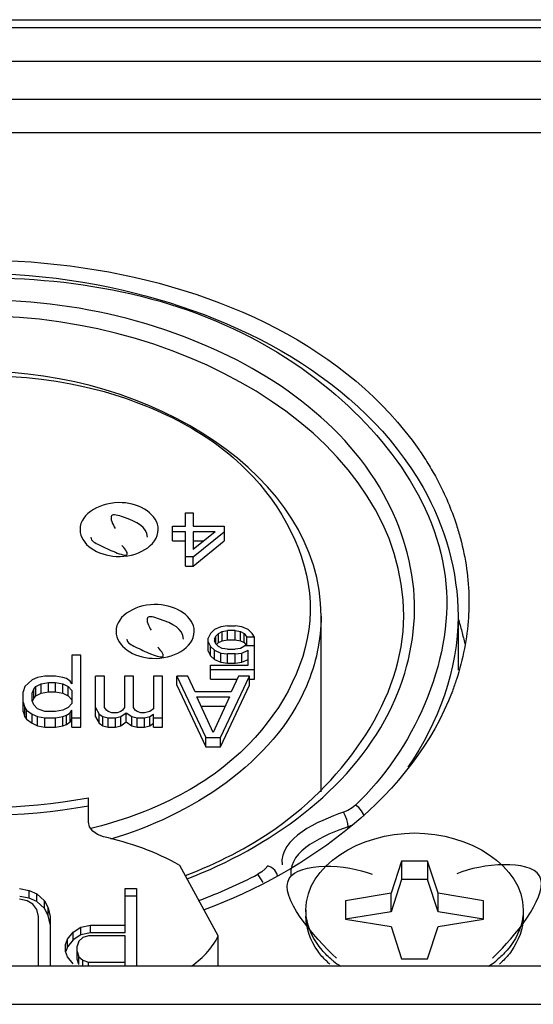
# Paper-space layout 'Sheet' of a CAD drawing. Header units: inches. Extents: x 0.2 to 10.8, y 0.2 to 8.3.
# Tile 426 of 545: x 7.5855 to 7.6328, y 5.4501 to 5.5406. Entities that reach past the tile are written whole.
import ezdxf

# ---------------------------------------------------------------- set-up
doc = ezdxf.new("R2010")
doc.units = ezdxf.units.IN
doc.header["$MEASUREMENT"] = 0
doc.layers.get('0').update_dxf_attribs({"lineweight": 5})
doc.layers.add('02___PRT_ALL_AXES', color=7, linetype='Continuous')

psp = doc.layouts.new('Sheet')

# ---------------------------------------------------------------- linework, layer by layer
at = {"color": 0, "linetype": 'ByBlock', "lineweight": -3}
for p, q in [((7.52953214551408, 5.540569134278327), (7.890222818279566, 5.540569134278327)), ((7.52953214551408, 5.539843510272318), (7.890222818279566, 5.539843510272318)), ((7.895445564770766, 5.536722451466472), (7.524309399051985, 5.536722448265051)), ((7.895445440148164, 5.533245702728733), (7.524309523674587, 5.533245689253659)), ((7.524309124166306, 5.530214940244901), (7.895445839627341, 5.530214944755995)), ((7.600782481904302, 5.494023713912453), (7.600782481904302, 5.495228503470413)), ((7.600782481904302, 5.495228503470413), (7.601497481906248, 5.495228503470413)), ((7.601497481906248, 5.495228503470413), (7.601497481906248, 5.494023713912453)), ((7.599590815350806, 5.492658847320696), (7.599590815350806, 5.494023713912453)), ((7.599590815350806, 5.494023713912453), (7.600782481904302, 5.494023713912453)), ((7.601497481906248, 5.494023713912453), (7.604357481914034, 5.494023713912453)), ((7.604357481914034, 5.494023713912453), (7.604357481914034, 5.492658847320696)), ((7.600782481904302, 5.493507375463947), (7.599590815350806, 5.493507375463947)), ((7.600782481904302, 5.490335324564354), (7.600782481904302, 5.493507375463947)), ((7.601497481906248, 5.491183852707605), (7.604357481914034, 5.493507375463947)), ((7.603523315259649, 5.493507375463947), (7.601497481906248, 5.491872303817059)), ((7.601497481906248, 5.493507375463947), (7.601497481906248, 5.491872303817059)), ((7.603523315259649, 5.493507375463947), (7.601497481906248, 5.493507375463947)), ((7.599590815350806, 5.492658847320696), (7.600782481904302, 5.492658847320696)), ((7.601497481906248, 5.490335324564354), (7.604357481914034, 5.492658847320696)), ((7.601497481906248, 5.492658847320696), (7.602471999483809, 5.492658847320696)), ((7.601497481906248, 5.491183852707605), (7.600782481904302, 5.491183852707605)), ((7.601497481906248, 5.490335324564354), (7.601497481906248, 5.491183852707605)), ((7.600782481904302, 5.490335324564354), (7.601497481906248, 5.490335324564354)), ((7.626874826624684, 5.487303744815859), (7.626877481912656, 5.487026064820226)), ((7.613277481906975, 5.469592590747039), (7.613277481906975, 5.485753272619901)), ((7.625877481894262, 5.485753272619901), (7.625877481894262, 5.480765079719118)), ((7.604059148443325, 5.484762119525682), (7.603463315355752, 5.484503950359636)), ((7.604654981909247, 5.484848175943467), (7.604059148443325, 5.484762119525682)), ((7.604654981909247, 5.484848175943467), (7.605369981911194, 5.484848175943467)), ((7.605965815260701, 5.484762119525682), (7.605369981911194, 5.484848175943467)), ((7.606561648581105, 5.484503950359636), (7.605965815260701, 5.484762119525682)), ((7.603105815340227, 5.484159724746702), (7.602867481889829, 5.483729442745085)), ((7.602867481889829, 5.482536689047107), (7.602867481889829, 5.483729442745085)), ((7.603463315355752, 5.484503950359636), (7.603105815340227, 5.484159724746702)), ((7.603463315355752, 5.483643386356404), (7.603582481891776, 5.483901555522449)), ((7.603582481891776, 5.483901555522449), (7.603820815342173, 5.484159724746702)), ((7.603582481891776, 5.483213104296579), (7.603582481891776, 5.483901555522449)), ((7.603820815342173, 5.484159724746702), (7.604178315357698, 5.484331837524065)), ((7.603820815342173, 5.483311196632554), (7.603820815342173, 5.484159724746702)), ((7.604178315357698, 5.484331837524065), (7.604654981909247, 5.484417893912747)), ((7.604178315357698, 5.483483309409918), (7.604178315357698, 5.484331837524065)), ((7.604654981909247, 5.4835693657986), (7.604654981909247, 5.484417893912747)), ((7.605369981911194, 5.484417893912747), (7.604654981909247, 5.484417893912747)), ((7.605369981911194, 5.4835693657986), (7.605369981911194, 5.484417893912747)), ((7.605369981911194, 5.484417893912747), (7.605846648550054, 5.484331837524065)), ((7.605846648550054, 5.483483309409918), (7.605846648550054, 5.484331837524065)), ((7.605846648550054, 5.484331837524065), (7.606204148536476, 5.484159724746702)), ((7.606204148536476, 5.483311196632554), (7.606204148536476, 5.484159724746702)), ((7.606204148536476, 5.484159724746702), (7.606442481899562, 5.483815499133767)), ((7.606442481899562, 5.483040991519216), (7.606442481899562, 5.483815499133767)), ((7.607157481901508, 5.483815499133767), (7.606442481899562, 5.483815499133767)), ((7.606919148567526, 5.484159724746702), (7.606561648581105, 5.484503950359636)), ((7.607157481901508, 5.483815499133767), (7.606919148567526, 5.484159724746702)), ((7.607157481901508, 5.479954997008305), (7.607157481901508, 5.483815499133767)), ((7.602867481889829, 5.483385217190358), (7.603105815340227, 5.482954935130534)), ((7.603105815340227, 5.482106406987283), (7.603105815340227, 5.482954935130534)), ((7.603105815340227, 5.482954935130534), (7.603463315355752, 5.482610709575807)), ((7.603463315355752, 5.483643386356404), (7.603463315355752, 5.48347127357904)), ((7.603582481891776, 5.483213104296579), (7.603463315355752, 5.48347127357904)), ((7.603820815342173, 5.482954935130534), (7.603582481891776, 5.483213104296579)), ((7.603662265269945, 5.483139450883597), (7.603820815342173, 5.483311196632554)), ((7.603820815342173, 5.483311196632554), (7.604178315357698, 5.483483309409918)), ((7.604178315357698, 5.482782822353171), (7.603820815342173, 5.482954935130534)), ((7.604178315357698, 5.483483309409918), (7.604654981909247, 5.4835693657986)), ((7.604654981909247, 5.4835693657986), (7.605369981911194, 5.4835693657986)), ((7.605369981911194, 5.4835693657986), (7.605846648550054, 5.483483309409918)), ((7.605846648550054, 5.483483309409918), (7.606204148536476, 5.483311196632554)), ((7.606323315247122, 5.483040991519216), (7.605846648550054, 5.482782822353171)), ((7.606204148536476, 5.483311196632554), (7.606369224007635, 5.483072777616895)), ((7.606323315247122, 5.483040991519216), (7.607157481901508, 5.483040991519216)), ((7.590344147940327, 5.482163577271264), (7.590344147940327, 5.479515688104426)), ((7.591177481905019, 5.482163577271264), (7.590344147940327, 5.482163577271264)), ((7.591177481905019, 5.475537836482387), (7.591177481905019, 5.482163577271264)), ((7.602867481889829, 5.482536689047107), (7.603105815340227, 5.482106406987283)), ((7.603105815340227, 5.482106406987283), (7.603463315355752, 5.481762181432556)), ((7.603463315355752, 5.481762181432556), (7.603463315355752, 5.482610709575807)), ((7.603463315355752, 5.482610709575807), (7.604059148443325, 5.482352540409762)), ((7.604059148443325, 5.481504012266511), (7.604059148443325, 5.482352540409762)), ((7.604059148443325, 5.482352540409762), (7.604654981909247, 5.48226648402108)), ((7.604654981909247, 5.482696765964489), (7.604178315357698, 5.482782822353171)), ((7.604654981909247, 5.482696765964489), (7.605369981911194, 5.482696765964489)), ((7.604654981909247, 5.481417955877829), (7.604654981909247, 5.48226648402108)), ((7.605369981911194, 5.48226648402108), (7.604654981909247, 5.48226648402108)), ((7.605846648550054, 5.482782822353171), (7.605369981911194, 5.482696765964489)), ((7.605369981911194, 5.48226648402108), (7.605965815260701, 5.482352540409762)), ((7.605369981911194, 5.481417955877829), (7.605369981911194, 5.48226648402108)), ((7.605965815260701, 5.482352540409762), (7.606561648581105, 5.482610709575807)), ((7.605965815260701, 5.481504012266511), (7.605965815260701, 5.482352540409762)), ((7.606561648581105, 5.481233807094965), (7.606561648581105, 5.482610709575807)), ((7.603105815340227, 5.479954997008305), (7.603105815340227, 5.481233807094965)), ((7.603105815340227, 5.481233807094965), (7.606561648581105, 5.481233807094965)), ((7.603463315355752, 5.481762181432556), (7.604059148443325, 5.481504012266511)), ((7.604059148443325, 5.481504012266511), (7.604654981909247, 5.481417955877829)), ((7.604654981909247, 5.481417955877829), (7.605369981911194, 5.481417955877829)), ((7.605369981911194, 5.481417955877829), (7.605965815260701, 5.481504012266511)), ((7.605965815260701, 5.481504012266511), (7.606561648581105, 5.481762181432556)), ((7.587177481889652, 5.480117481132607), (7.586677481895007, 5.479876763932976)), ((7.587844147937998, 5.480237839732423), (7.587177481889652, 5.480117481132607)), ((7.588844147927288, 5.480237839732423), (7.587844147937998, 5.480237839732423)), ((7.589510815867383, 5.480117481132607), (7.588844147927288, 5.480237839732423)), ((7.589844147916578, 5.479997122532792), (7.589510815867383, 5.480117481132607)), ((7.59251081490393, 5.476500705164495), (7.59251081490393, 5.480237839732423)), ((7.593344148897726, 5.480237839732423), (7.59251081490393, 5.480237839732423)), ((7.593344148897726, 5.477349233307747), (7.593344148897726, 5.480237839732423)), ((7.595177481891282, 5.480237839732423), (7.595177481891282, 5.477349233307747)), ((7.596010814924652, 5.480237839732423), (7.595177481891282, 5.480237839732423)), ((7.596010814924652, 5.477349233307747), (7.596010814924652, 5.480237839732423)), ((7.597844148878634, 5.480237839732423), (7.597844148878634, 5.477228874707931)), ((7.598677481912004, 5.480237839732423), (7.597844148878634, 5.480237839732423)), ((7.598677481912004, 5.475537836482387), (7.598677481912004, 5.480237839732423)), ((7.60001081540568, 5.479389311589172), (7.60001081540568, 5.480237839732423)), ((7.60001081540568, 5.480237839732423), (7.602677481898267, 5.474580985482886)), ((7.60101081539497, 5.480237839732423), (7.60001081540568, 5.480237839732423)), ((7.601677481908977, 5.478793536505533), (7.60101081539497, 5.480237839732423)), ((7.607157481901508, 5.480803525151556), (7.603105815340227, 5.480803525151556)), ((7.604010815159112, 5.474580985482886), (7.606677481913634, 5.480237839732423)), ((7.60567748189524, 5.480237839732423), (7.605010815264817, 5.478793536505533)), ((7.606677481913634, 5.480237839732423), (7.60567748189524, 5.480237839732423)), ((7.606677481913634, 5.479389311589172), (7.606677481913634, 5.480237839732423)), ((7.586010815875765, 5.479274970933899), (7.585844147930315, 5.478793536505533)), ((7.586677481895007, 5.479876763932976), (7.586010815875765, 5.479274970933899)), ((7.586844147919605, 5.47903425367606), (7.587010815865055, 5.479274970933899)), ((7.587010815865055, 5.479274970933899), (7.5875108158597, 5.479515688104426)), ((7.587010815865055, 5.478426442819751), (7.587010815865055, 5.479274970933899)), ((7.5875108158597, 5.479515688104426), (7.588177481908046, 5.479636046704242)), ((7.5875108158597, 5.478667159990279), (7.5875108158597, 5.479515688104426)), ((7.588177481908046, 5.47878751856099), (7.588177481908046, 5.479636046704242)), ((7.588177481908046, 5.479636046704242), (7.588844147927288, 5.479636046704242)), ((7.588844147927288, 5.47878751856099), (7.588844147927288, 5.479636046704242)), ((7.588844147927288, 5.479636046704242), (7.589510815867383, 5.479515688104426)), ((7.589510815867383, 5.478667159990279), (7.589510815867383, 5.479515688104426)), ((7.589510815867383, 5.479515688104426), (7.590010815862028, 5.479274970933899)), ((7.590177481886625, 5.479756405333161), (7.589844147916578, 5.479997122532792)), ((7.590010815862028, 5.478426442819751), (7.590010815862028, 5.479274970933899)), ((7.590010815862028, 5.479274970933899), (7.590344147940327, 5.478913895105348)), ((7.590344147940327, 5.479515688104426), (7.590177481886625, 5.479756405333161)), ((7.60001081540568, 5.479389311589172), (7.602677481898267, 5.473732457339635)), ((7.603105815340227, 5.479954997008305), (7.605546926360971, 5.479954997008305)), ((7.604010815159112, 5.473732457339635), (7.606677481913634, 5.479389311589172)), ((7.606677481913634, 5.479954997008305), (7.607157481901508, 5.479954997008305)), ((7.585844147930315, 5.47698213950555), (7.585844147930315, 5.478793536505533)), ((7.586677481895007, 5.478673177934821), (7.586844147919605, 5.47903425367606)), ((7.586677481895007, 5.477951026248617), (7.586677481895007, 5.478673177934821)), ((7.586844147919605, 5.478185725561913), (7.586844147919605, 5.47903425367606)), ((7.586844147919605, 5.478185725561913), (7.587010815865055, 5.478426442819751)), ((7.587010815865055, 5.478426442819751), (7.5875108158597, 5.478667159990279)), ((7.5875108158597, 5.478667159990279), (7.588177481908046, 5.47878751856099)), ((7.588177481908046, 5.47878751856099), (7.588844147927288, 5.47878751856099)), ((7.588844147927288, 5.47878751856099), (7.589510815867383, 5.478667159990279)), ((7.589510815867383, 5.478667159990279), (7.590010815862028, 5.478426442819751)), ((7.590010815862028, 5.478426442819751), (7.590344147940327, 5.478065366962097)), ((7.590344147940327, 5.478913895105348), (7.590344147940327, 5.477710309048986)), ((7.605010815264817, 5.478793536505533), (7.601677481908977, 5.478793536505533)), ((7.603344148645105, 5.47506241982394), (7.601844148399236, 5.478312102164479)), ((7.601844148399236, 5.478312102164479), (7.604844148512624, 5.478312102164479)), ((7.604844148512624, 5.478312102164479), (7.603344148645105, 5.47506241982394)), ((7.585844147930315, 5.477830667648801), (7.586010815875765, 5.477349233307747)), ((7.586844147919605, 5.477589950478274), (7.586677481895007, 5.477951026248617)), ((7.586725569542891, 5.477928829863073), (7.586844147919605, 5.478185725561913)), ((7.587177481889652, 5.477228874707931), (7.586844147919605, 5.477589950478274)), ((7.590344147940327, 5.477710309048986), (7.590010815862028, 5.477349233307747)), ((7.60223581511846, 5.477463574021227), (7.604452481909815, 5.477463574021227)), ((7.585844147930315, 5.47698213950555), (7.586010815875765, 5.476500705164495)), ((7.586010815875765, 5.476500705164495), (7.586010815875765, 5.477349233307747)), ((7.586010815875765, 5.477349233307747), (7.586177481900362, 5.477108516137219)), ((7.586010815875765, 5.476500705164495), (7.586177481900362, 5.476259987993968)), ((7.586177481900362, 5.476259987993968), (7.586177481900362, 5.477108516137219)), ((7.586177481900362, 5.477108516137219), (7.586677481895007, 5.476747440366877)), ((7.586677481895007, 5.475898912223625), (7.586677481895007, 5.476747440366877)), ((7.586677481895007, 5.476747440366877), (7.587177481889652, 5.47650672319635)), ((7.587844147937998, 5.476988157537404), (7.587177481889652, 5.477228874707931)), ((7.587177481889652, 5.475658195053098), (7.587177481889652, 5.47650672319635)), ((7.587177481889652, 5.47650672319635), (7.587844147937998, 5.476386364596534)), ((7.588844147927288, 5.476988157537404), (7.587844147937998, 5.476988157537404)), ((7.589510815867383, 5.477108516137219), (7.588844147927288, 5.476988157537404)), ((7.588844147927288, 5.476386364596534), (7.589510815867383, 5.47650672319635)), ((7.590010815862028, 5.477349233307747), (7.589510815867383, 5.477108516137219)), ((7.589510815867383, 5.47650672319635), (7.589844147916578, 5.476627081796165)), ((7.589510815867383, 5.475658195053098), (7.589510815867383, 5.47650672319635)), ((7.589844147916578, 5.476627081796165), (7.590177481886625, 5.476867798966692)), ((7.589844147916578, 5.475778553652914), (7.589844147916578, 5.476627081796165)), ((7.590177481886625, 5.476867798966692), (7.590344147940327, 5.477108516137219)), ((7.590177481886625, 5.476019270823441), (7.590177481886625, 5.476867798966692)), ((7.590344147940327, 5.475537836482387), (7.590344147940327, 5.477108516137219)), ((7.59251081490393, 5.477349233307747), (7.592844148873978, 5.476747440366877)), ((7.59251081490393, 5.476500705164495), (7.592844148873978, 5.475898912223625)), ((7.592844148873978, 5.475898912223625), (7.592844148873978, 5.476747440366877)), ((7.592844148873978, 5.476747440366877), (7.593177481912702, 5.47650672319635)), ((7.593177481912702, 5.475658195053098), (7.593177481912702, 5.47650672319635)), ((7.593177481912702, 5.47650672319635), (7.593677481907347, 5.476386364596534)), ((7.593510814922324, 5.477108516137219), (7.593344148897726, 5.477349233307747)), ((7.593677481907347, 5.476988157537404), (7.593510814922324, 5.477108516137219)), ((7.594010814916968, 5.476867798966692), (7.593677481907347, 5.476988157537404)), ((7.594510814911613, 5.476867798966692), (7.594010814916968, 5.476867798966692)), ((7.594344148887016, 5.476386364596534), (7.594844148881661, 5.47650672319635)), ((7.594844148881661, 5.476988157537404), (7.594510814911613, 5.476867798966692)), ((7.595010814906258, 5.477108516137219), (7.594844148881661, 5.476988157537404)), ((7.594844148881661, 5.47650672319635), (7.595344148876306, 5.476867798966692)), ((7.594844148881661, 5.475658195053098), (7.594844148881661, 5.47650672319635)), ((7.595177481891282, 5.477349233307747), (7.595010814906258, 5.477108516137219)), ((7.595344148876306, 5.476019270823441), (7.595344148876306, 5.476867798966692)), ((7.595344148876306, 5.476867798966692), (7.595844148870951, 5.47650672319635)), ((7.595844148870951, 5.475658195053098), (7.595844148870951, 5.47650672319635)), ((7.595844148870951, 5.47650672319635), (7.596344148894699, 5.476386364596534)), ((7.596177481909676, 5.477108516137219), (7.596010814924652, 5.477349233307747)), ((7.596344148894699, 5.476988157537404), (7.596177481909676, 5.477108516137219)), ((7.596677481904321, 5.476867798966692), (7.596344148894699, 5.476988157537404)), ((7.597010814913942, 5.476867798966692), (7.596677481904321, 5.476867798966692)), ((7.597510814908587, 5.476988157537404), (7.597010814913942, 5.476867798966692)), ((7.597010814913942, 5.476386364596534), (7.597510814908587, 5.47650672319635)), ((7.597844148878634, 5.477228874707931), (7.597510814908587, 5.476988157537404)), ((7.597510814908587, 5.47650672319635), (7.597844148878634, 5.476747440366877)), ((7.597510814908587, 5.475658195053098), (7.597510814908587, 5.47650672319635)), ((7.597844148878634, 5.475537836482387), (7.597844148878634, 5.476747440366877)), ((7.586177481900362, 5.476259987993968), (7.586677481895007, 5.475898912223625)), ((7.586677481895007, 5.475898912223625), (7.587177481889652, 5.475658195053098)), ((7.587177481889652, 5.475658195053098), (7.587844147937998, 5.475537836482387)), ((7.587844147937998, 5.475537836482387), (7.587844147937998, 5.476386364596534)), ((7.587844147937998, 5.476386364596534), (7.588844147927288, 5.476386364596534)), ((7.588844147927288, 5.475537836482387), (7.588844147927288, 5.476386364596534)), ((7.588844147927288, 5.475537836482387), (7.589510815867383, 5.475658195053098)), ((7.589510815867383, 5.475658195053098), (7.589844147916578, 5.475778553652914)), ((7.589844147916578, 5.475778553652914), (7.590177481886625, 5.476019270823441)), ((7.590177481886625, 5.476019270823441), (7.590344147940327, 5.476259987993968)), ((7.590344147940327, 5.476386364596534), (7.591177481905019, 5.476386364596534)), ((7.592844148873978, 5.475898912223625), (7.593177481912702, 5.475658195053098)), ((7.593177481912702, 5.475658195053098), (7.593677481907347, 5.475537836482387)), ((7.593677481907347, 5.475537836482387), (7.593677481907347, 5.476386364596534)), ((7.593677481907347, 5.476386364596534), (7.594344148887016, 5.476386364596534)), ((7.594344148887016, 5.475537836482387), (7.594344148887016, 5.476386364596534)), ((7.594344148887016, 5.475537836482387), (7.594844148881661, 5.475658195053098)), ((7.594844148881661, 5.475658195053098), (7.595344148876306, 5.476019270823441)), ((7.595344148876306, 5.476019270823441), (7.595844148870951, 5.475658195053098)), ((7.595844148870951, 5.475658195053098), (7.596344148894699, 5.475537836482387)), ((7.596344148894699, 5.475537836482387), (7.596344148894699, 5.476386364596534)), ((7.596344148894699, 5.476386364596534), (7.597010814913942, 5.476386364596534)), ((7.597010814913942, 5.475537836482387), (7.597010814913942, 5.476386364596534)), ((7.597010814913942, 5.475537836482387), (7.597510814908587, 5.475658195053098)), ((7.597510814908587, 5.475658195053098), (7.597844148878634, 5.475898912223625)), ((7.597844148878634, 5.476386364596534), (7.598677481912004, 5.476386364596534)), ((7.587844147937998, 5.475537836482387), (7.588844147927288, 5.475537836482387)), ((7.590344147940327, 5.475537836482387), (7.591177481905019, 5.475537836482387)), ((7.593677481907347, 5.475537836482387), (7.594344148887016, 5.475537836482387)), ((7.596344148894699, 5.475537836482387), (7.597010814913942, 5.475537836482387)), ((7.597844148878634, 5.475537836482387), (7.598677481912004, 5.475537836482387)), ((7.602677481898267, 5.473732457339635), (7.602677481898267, 5.474580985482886)), ((7.602677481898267, 5.474580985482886), (7.604010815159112, 5.474580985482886)), ((7.604010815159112, 5.473732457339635), (7.604010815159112, 5.474580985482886)), ((7.602677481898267, 5.473732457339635), (7.604010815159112, 5.473732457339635)), ((7.591877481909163, 5.466812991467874), (7.591877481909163, 5.469046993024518)), ((7.616126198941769, 5.466525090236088), (7.615769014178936, 5.466376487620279)), ((7.615769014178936, 5.466271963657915), (7.615769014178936, 5.466376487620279)), ((7.62067748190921, 5.463231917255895), (7.619710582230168, 5.460274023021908)), ((7.62067748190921, 5.463231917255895), (7.62067748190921, 5.461534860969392)), ((7.623077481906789, 5.463231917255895), (7.62067748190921, 5.463231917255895)), ((7.623077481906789, 5.463231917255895), (7.623077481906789, 5.461534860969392)), ((7.624044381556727, 5.460274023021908), (7.623077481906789, 5.463231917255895)), ((7.603789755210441, 5.456349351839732), (7.600270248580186, 5.462832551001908)), ((7.607941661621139, 5.461267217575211), (7.607466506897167, 5.462024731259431)), ((7.62067748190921, 5.461534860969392), (7.619710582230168, 5.458576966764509)), ((7.623077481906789, 5.461534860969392), (7.62067748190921, 5.461534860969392)), ((7.624044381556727, 5.458576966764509), (7.623077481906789, 5.461534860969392)), ((7.585512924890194, 5.460700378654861), (7.586396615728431, 5.460539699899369)), ((7.586396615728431, 5.459832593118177), (7.586396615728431, 5.460539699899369)), ((7.586396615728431, 5.460539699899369), (7.58710356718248, 5.460218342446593)), ((7.58710356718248, 5.459511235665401), (7.58710356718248, 5.460218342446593)), ((7.58710356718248, 5.460218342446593), (7.587810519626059, 5.459575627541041)), ((7.595233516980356, 5.456619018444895), (7.595233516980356, 5.460700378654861)), ((7.595233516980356, 5.460700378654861), (7.596293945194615, 5.460700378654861)), ((7.596293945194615, 5.460700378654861), (7.596293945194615, 5.453578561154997)), ((7.619710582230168, 5.460274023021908), (7.615527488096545, 5.459590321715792)), ((7.619710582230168, 5.458576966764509), (7.619710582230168, 5.460274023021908)), ((7.624044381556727, 5.458576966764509), (7.624044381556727, 5.460274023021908)), ((7.62822747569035, 5.459590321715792), (7.624044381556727, 5.460274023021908)), ((7.586219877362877, 5.459575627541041), (7.585512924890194, 5.459736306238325)), ((7.586396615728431, 5.459832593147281), (7.585558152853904, 5.459985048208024)), ((7.586750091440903, 5.459254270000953), (7.586219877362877, 5.459575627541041)), ((7.58710356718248, 5.459511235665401), (7.586396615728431, 5.459832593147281)), ((7.587810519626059, 5.458868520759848), (7.58710356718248, 5.459511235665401)), ((7.587810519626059, 5.458868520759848), (7.587810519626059, 5.459575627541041)), ((7.587810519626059, 5.459575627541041), (7.5881639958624, 5.45893291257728)), ((7.596293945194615, 5.459993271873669), (7.595233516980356, 5.459993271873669)), ((7.615527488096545, 5.459590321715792), (7.615527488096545, 5.45789326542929)), ((7.62822747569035, 5.45789326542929), (7.62822747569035, 5.459590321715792)), ((7.58710356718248, 5.458772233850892), (7.586750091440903, 5.459254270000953)), ((7.587280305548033, 5.458129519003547), (7.58710356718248, 5.458772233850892)), ((7.5881639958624, 5.458225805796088), (7.587810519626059, 5.458868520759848)), ((7.5881639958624, 5.458225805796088), (7.5881639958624, 5.45893291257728)), ((7.5881639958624, 5.45893291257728), (7.588340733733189, 5.458129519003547)), ((7.611877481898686, 5.458741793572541), (7.611877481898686, 5.458176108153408)), ((7.619710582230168, 5.458576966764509), (7.615527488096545, 5.45789326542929)), ((7.62822747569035, 5.45789326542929), (7.624044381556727, 5.458576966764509)), ((7.631877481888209, 5.458741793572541), (7.631877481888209, 5.458176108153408)), ((7.587280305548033, 5.453578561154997), (7.587280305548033, 5.458129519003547)), ((7.588340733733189, 5.457422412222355), (7.5881639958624, 5.458225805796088)), ((7.588340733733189, 5.458129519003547), (7.588340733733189, 5.453578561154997)), ((7.615527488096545, 5.45789326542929), (7.619710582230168, 5.457209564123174)), ((7.624044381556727, 5.457209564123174), (7.62822747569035, 5.45789326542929)), ((7.589931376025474, 5.456040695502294), (7.590461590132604, 5.456683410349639)), ((7.590461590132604, 5.456683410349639), (7.591168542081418, 5.457165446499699)), ((7.590461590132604, 5.455976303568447), (7.590461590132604, 5.456683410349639)), ((7.591168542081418, 5.457165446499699), (7.592052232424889, 5.457326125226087)), ((7.591168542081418, 5.456458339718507), (7.591168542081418, 5.457165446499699)), ((7.592052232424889, 5.456619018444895), (7.591168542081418, 5.456458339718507)), ((7.592052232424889, 5.456619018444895), (7.592052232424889, 5.457326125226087)), ((7.592052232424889, 5.457326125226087), (7.595233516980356, 5.457326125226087)), ((7.595233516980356, 5.456619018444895), (7.592052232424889, 5.456619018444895)), ((7.619710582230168, 5.457209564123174), (7.62067748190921, 5.454251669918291)), ((7.623077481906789, 5.454251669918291), (7.624044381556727, 5.457209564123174)), ((7.589754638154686, 5.455558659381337), (7.589931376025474, 5.456040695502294)), ((7.589931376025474, 5.455333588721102), (7.589931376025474, 5.456040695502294)), ((7.590461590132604, 5.455976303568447), (7.589931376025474, 5.455333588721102)), ((7.591168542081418, 5.456458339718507), (7.590461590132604, 5.455976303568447)), ((7.590991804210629, 5.455880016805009), (7.590815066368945, 5.455397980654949)), ((7.591345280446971, 5.456201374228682), (7.590991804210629, 5.455880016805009)), ((7.591875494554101, 5.456362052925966), (7.591345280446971, 5.456201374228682)), ((7.595233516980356, 5.456362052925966), (7.591875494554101, 5.456362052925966)), ((7.595233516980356, 5.453578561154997), (7.595233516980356, 5.456362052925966)), ((7.603789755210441, 5.453578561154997), (7.603789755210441, 5.456349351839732)), ((7.589754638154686, 5.454915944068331), (7.589754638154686, 5.455558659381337)), ((7.589931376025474, 5.45443390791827), (7.589754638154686, 5.454915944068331)), ((7.589931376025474, 5.455333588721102), (7.589775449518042, 5.454908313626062)), ((7.590815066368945, 5.454208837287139), (7.590815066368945, 5.455397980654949)), ((7.590815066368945, 5.454915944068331), (7.590991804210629, 5.45443390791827)), ((7.590461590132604, 5.453791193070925), (7.589931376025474, 5.45443390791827)), ((7.590991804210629, 5.453726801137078), (7.590815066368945, 5.454208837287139)), ((7.590991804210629, 5.453726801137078), (7.590991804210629, 5.45443390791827)), ((7.590991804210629, 5.45443390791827), (7.591345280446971, 5.454112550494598)), ((7.591345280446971, 5.453578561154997), (7.591345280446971, 5.454112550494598)), ((7.591345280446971, 5.454112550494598), (7.591875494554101, 5.453951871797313)), ((7.591875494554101, 5.453578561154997), (7.591875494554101, 5.453951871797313)), ((7.591875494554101, 5.453951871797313), (7.595233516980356, 5.453951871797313)), ((7.62067748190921, 5.454251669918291), (7.623077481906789, 5.454251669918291)), ((7.87518477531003, 5.453578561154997), (7.54457018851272, 5.453578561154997)), ((7.54457018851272, 5.450063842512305), (7.875184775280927, 5.450063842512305))]:
    psp.add_line(p, q, dxfattribs=at)
for points in [[(7.616434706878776, 5.4683662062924), (7.616119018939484, 5.468110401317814), (7.615746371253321, 5.467891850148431), (7.615332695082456, 5.467719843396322)], [(7.617213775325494, 5.467359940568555), (7.617177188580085, 5.467540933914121), (7.617002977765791, 5.46786155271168), (7.616742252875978, 5.46815134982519), (7.616434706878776, 5.4683662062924)], [(7.615769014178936, 5.466376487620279), (7.615735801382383, 5.46669551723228), (7.615641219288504, 5.467062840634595), (7.615499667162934, 5.467422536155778), (7.615332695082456, 5.467719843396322)], [(7.59324149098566, 5.465472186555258), (7.5926959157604, 5.46567195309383), (7.592253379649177, 5.465987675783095), (7.591971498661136, 5.466384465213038), (7.591877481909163, 5.466812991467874)], [(7.608380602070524, 5.462803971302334), (7.608137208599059, 5.462511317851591), (7.60782810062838, 5.462247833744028), (7.607466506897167, 5.462024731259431)], [(7.609264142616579, 5.461858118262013), (7.60921190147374, 5.462082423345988), (7.609016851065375, 5.462378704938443), (7.608724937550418, 5.462632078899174), (7.608380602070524, 5.462803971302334)]]:
    psp.add_lwpolyline(points, dxfattribs=at)
for centre, radius, start, end in [((7.59869033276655, 5.484712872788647), 0.02868745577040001, 34.39877758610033, 34.72245234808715), ((7.581874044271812, 5.525595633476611), 0.05815640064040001, 261.100834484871, 279.9046603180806), ((7.585036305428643, 5.505021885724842), 0.04849607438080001, 290.5124588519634, 297.5495681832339), ((7.615509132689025, 5.468791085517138), 0.0198176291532, 314.0497671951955, 315.3552105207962), ((7.615629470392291, 5.468666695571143), 0.0196445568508, 313.0346026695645, 314.0497527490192)]:
    psp.add_arc(centre, radius, start, end, dxfattribs=at)
for points in [[(7.55509227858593, 5.512593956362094), (7.575226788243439, 5.523120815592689), (7.609327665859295, 5.519727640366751), (7.622269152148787, 5.50105329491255)], [(7.620877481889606, 5.485753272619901), (7.620877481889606, 5.501674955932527), (7.58187748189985, 5.524985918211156), (7.542877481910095, 5.501674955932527), (7.542877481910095, 5.485753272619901)], [(7.622659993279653, 5.497559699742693), (7.624671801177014, 5.494011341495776), (7.625877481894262, 5.489832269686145), (7.625877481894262, 5.485753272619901)], [(7.625877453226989, 5.485753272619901), (7.625877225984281, 5.480875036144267), (7.624064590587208, 5.475854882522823), (7.621252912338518, 5.471868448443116)], [(7.625352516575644, 5.478842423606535), (7.621783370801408, 5.469347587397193), (7.612029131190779, 5.462222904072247), (7.602498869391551, 5.458749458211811)], [(7.573037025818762, 5.468847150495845), (7.579237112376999, 5.467845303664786), (7.58570083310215, 5.467910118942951), (7.591877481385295, 5.469047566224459)], [(7.615332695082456, 5.467719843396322), (7.61298846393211, 5.466912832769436), (7.609385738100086, 5.465343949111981), (7.609682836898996, 5.462882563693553)], [(7.615769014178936, 5.466376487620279), (7.613601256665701, 5.46563319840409), (7.610290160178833, 5.464248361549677), (7.610495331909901, 5.461965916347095)], [(7.600267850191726, 5.462830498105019), (7.598107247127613, 5.464092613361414), (7.595674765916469, 5.464890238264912), (7.593240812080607, 5.465470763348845)]]:
    psp.add_open_spline(points, degree=3, dxfattribs=at)
for points, knots in [([(7.555824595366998, 5.511074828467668), (7.567142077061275, 5.517000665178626), (7.592750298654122, 5.520286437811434), (7.617035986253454, 5.507479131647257), (7.622659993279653, 5.497559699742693)], [0, 0, 0, 0, 0.5283768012, 1, 1, 1, 1]), ([(7.556288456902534, 5.510896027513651), (7.564961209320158, 5.515433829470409), (7.584977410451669, 5.518941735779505), (7.611946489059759, 5.511842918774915), (7.629251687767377, 5.489724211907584), (7.621731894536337, 5.473427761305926), (7.616434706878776, 5.4683662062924)], [0, 0, 0, 0, 0.2853542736, 0.5634722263, 0.7864068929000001, 1, 1, 1, 1]), ([(7.60095900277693, 5.461601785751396), (7.608429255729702, 5.464468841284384), (7.619036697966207, 5.471864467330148), (7.622843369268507, 5.486977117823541), (7.61824111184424, 5.501992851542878), (7.598973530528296, 5.514623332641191), (7.580761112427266, 5.515540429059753), (7.571472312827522, 5.513770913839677)], [0, 0, 0, 0, 0.2463633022, 0.3526881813, 0.4596287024, 0.7088595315, 1, 1, 1, 1]), ([(7.571871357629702, 5.466162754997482), (7.565169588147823, 5.467811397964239), (7.555352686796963, 5.472956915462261), (7.550614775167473, 5.485375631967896), (7.555476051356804, 5.505491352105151), (7.579480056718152, 5.510151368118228), (7.592810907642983, 5.506518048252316)], [0, 0, 0, 0, 0.2606245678, 0.3703337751, 0.4782235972, 1, 1, 1, 1]), ([(7.613277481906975, 5.485753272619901), (7.613277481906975, 5.498628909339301), (7.581877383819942, 5.517869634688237), (7.550477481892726, 5.498628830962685), (7.550477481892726, 5.485753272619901)], [0, 0, 0, 0, 0.5000015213, 1, 1, 1, 1]), ([(7.592810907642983, 5.506518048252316), (7.59806530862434, 5.505085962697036), (7.607501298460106, 5.500621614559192), (7.614545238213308, 5.486110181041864), (7.606958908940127, 5.471851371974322), (7.597404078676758, 5.467550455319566), (7.592081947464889, 5.466212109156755)], [0, 0, 0, 0, 0.273843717, 0.4981964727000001, 0.7240562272, 1, 1, 1, 1]), ([(7.622361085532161, 5.500919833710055), (7.622656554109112, 5.50048829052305), (7.62322003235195, 5.499614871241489), (7.623733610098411, 5.498711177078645), (7.623975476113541, 5.498255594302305)], [0, 0, 0, 0, 0.5034641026, 1, 1, 1, 1]), ([(7.623975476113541, 5.498255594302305), (7.624327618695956, 5.497592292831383), (7.624971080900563, 5.496247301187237), (7.625495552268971, 5.494851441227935), (7.62572383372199, 5.494149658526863)], [0, 0, 0, 0, 0.5043666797, 1, 1, 1, 1]), ([(7.598287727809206, 5.493701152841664), (7.598283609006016, 5.495083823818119), (7.594860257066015, 5.497197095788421), (7.591091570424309, 5.495230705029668), (7.591087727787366, 5.493701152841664)], [0, 0, 0, 0, 0.4747822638, 1, 1, 1, 1]), ([(7.597287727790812, 5.492994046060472), (7.597287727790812, 5.493950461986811), (7.595906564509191, 5.494598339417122), (7.593585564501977, 5.495327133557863), (7.594096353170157, 5.494135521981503), (7.594332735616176, 5.493810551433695)], [0, 0, 0, 0, 0.5530709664, 0.7676210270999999, 1, 1, 1, 1]), ([(7.591087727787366, 5.493701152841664), (7.591091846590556, 5.49231848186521), (7.594515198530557, 5.490205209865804), (7.598283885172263, 5.492171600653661), (7.598287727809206, 5.493701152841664)], [0, 0, 0, 0, 0.4747822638, 1, 1, 1, 1]), ([(7.62572383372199, 5.494149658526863), (7.625791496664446, 5.493941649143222), (7.62592100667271, 5.493524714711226), (7.626039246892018, 5.493104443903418), (7.626095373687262, 5.492894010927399)], [0, 0, 0, 0, 0.5010861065, 1, 1, 1, 1]), ([(7.59208772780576, 5.492994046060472), (7.59208772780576, 5.492650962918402), (7.593190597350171, 5.492152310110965), (7.593909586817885, 5.491743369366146), (7.595865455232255, 5.491069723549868), (7.595176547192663, 5.492030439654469), (7.594938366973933, 5.492241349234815)], [0, 0, 0, 0, 0.2172931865, 0.5662514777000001, 0.7985050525, 1, 1, 1, 1]), ([(7.626095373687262, 5.492894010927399), (7.626339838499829, 5.491977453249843), (7.626718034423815, 5.490125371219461), (7.626863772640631, 5.488240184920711), (7.626875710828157, 5.487303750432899)], [0, 0, 0, 0, 0.5032064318, 1, 1, 1, 1]), ([(7.601600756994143, 5.484339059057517), (7.601596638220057, 5.485721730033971), (7.598173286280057, 5.487835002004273), (7.59440459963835, 5.48586861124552), (7.594400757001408, 5.484339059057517)], [0, 0, 0, 0, 0.4747822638, 1, 1, 1, 1]), ([(7.626877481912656, 5.487026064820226), (7.626877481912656, 5.486792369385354), (7.626869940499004, 5.486324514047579), (7.626847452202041, 5.485857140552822), (7.626832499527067, 5.485623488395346)], [0, 0, 0, 0, 0.4995354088, 1, 1, 1, 1]), ([(7.613277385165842, 5.485753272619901), (7.613277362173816, 5.483558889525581), (7.611122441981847, 5.473650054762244), (7.601218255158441, 5.467388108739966), (7.593906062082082, 5.46524382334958)], [0, 0, 0, 0, 0.2235859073, 1, 1, 1, 1]), ([(7.600600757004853, 5.483631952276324), (7.600600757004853, 5.484588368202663), (7.599219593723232, 5.485236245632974), (7.596898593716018, 5.485965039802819), (7.597409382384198, 5.484773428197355), (7.597645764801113, 5.484448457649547)], [0, 0, 0, 0, 0.5530709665, 0.7676210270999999, 1, 1, 1, 1]), ([(7.600796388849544, 5.461903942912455), (7.603718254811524, 5.46304066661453), (7.61325919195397, 5.467686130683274), (7.620874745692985, 5.478162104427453), (7.62087744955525, 5.485747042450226)], [0, 0, 0, 0, 0.2924585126, 1, 1, 1, 1]), ([(7.626832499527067, 5.485623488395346), (7.626771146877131, 5.484664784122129), (7.626521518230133, 5.482738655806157), (7.626033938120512, 5.480859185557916), (7.62573330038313, 5.479931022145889)], [0, 0, 0, 0, 0.4961336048, 1, 1, 1, 1]), ([(7.625890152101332, 5.485481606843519), (7.626009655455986, 5.48510326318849), (7.62622956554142, 5.484343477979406), (7.626411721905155, 5.48357375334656), (7.626492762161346, 5.483188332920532)], [0, 0, 0, 0, 0.501846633, 1, 1, 1, 1]), ([(7.594400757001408, 5.484339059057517), (7.594404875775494, 5.482956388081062), (7.597828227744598, 5.480843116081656), (7.601596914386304, 5.482809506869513), (7.601600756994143, 5.484339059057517)], [0, 0, 0, 0, 0.4747822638, 1, 1, 1, 1]), ([(7.595400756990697, 5.483631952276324), (7.595400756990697, 5.483288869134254), (7.596503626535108, 5.482790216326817), (7.597222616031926, 5.482381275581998), (7.599178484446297, 5.481707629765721), (7.598489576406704, 5.482668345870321), (7.598251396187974, 5.482879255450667)], [0, 0, 0, 0, 0.2172931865, 0.5662514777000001, 0.7985050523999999, 1, 1, 1, 1]), ([(7.62573330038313, 5.479931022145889), (7.625674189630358, 5.479748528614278), (7.625551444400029, 5.479384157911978), (7.625420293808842, 5.479022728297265), (7.625352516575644, 5.478842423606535)], [0, 0, 0, 0, 0.4989662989, 1, 1, 1, 1]), ([(7.614704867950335, 5.454303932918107), (7.612621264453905, 5.456239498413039), (7.606371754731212, 5.463293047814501), (7.615615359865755, 5.462988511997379), (7.617968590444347, 5.462016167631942)], [0, 0, 0, 0, 0.5276159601, 1, 1, 1, 1]), ([(7.629608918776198, 5.454865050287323), (7.63147197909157, 5.45675131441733), (7.637016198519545, 5.463725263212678), (7.628098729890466, 5.463034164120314), (7.625755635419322, 5.462063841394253)], [0, 0, 0, 0, 0.5111002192, 1, 1, 1, 1]), ([(7.613787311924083, 5.454019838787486), (7.613488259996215, 5.454310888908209), (7.612463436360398, 5.45546873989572), (7.611877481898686, 5.457046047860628), (7.611877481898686, 5.458176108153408)], [0, 0, 0, 0, 0.2696867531, 1, 1, 1, 1]), ([(7.631877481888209, 5.458176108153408), (7.631877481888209, 5.457046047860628), (7.631291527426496, 5.45546873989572), (7.63026670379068, 5.454310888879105), (7.629967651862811, 5.454019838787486)], [0, 0, 0, 0, 0.7303132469, 1, 1, 1, 1]), ([(7.601350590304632, 5.453582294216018), (7.601896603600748, 5.453977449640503), (7.602847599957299, 5.454787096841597), (7.603566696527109, 5.455828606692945), (7.603788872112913, 5.456349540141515)], [0, 0, 0, 0, 0.5434028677, 1, 1, 1, 1]), ([(7.614069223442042, 5.453758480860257), (7.614021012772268, 5.453801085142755), (7.613925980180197, 5.453887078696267), (7.613833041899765, 5.453975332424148), (7.613787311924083, 5.454019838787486)], [0, 0, 0, 0, 0.5020504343, 1, 1, 1, 1]), ([(7.629967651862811, 5.454019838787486), (7.62992192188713, 5.453975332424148), (7.629828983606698, 5.453887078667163), (7.629733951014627, 5.453801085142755), (7.629685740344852, 5.453758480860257)], [0, 0, 0, 0, 0.4979495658, 1, 1, 1, 1])]:
    psp.add_open_spline(points, degree=3, knots=knots, dxfattribs=at)
at = {"layer": '02___PRT_ALL_AXES', "color": 0, "linetype": 'ByBlock', "lineweight": -3}
for p, q in [((7.614406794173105, 5.454041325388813), (7.614319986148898, 5.454111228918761)), ((7.629453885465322, 5.454126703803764), (7.62934816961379, 5.454041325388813))]:
    psp.add_line(p, q, dxfattribs=at)
for centre, radius, start, end in [((7.620053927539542, 5.461158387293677), 0.009085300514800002, 231.5692607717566, 236.6567361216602), ((7.623701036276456, 5.461158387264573), 0.009085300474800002, 303.3432638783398, 308.4307392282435)]:
    psp.add_arc(centre, radius, start, end, dxfattribs=at)
psp.add_open_spline([(7.611877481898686, 5.458741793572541), (7.611877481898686, 5.462824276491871), (7.621877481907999, 5.468801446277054), (7.631877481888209, 5.462824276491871), (7.631877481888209, 5.458741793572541)], degree=3, dxfattribs=at)
for points, knots in [([(7.611909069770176, 5.458180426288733), (7.611898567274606, 5.458273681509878), (7.611882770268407, 5.458460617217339), (7.611877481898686, 5.45864814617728), (7.611877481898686, 5.458741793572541)], [0, 0, 0, 0, 0.5005262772, 1, 1, 1, 1]), ([(7.631877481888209, 5.458741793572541), (7.631877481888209, 5.45864814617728), (7.631872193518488, 5.458460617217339), (7.631856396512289, 5.458273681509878), (7.631845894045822, 5.458180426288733)], [0, 0, 0, 0, 0.4994737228, 1, 1, 1, 1]), ([(7.614301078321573, 5.454126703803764), (7.613967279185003, 5.454400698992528), (7.612814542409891, 5.455492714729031), (7.612038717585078, 5.45702923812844), (7.611909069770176, 5.458180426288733)], [0, 0, 0, 0, 0.2715502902, 1, 1, 1, 1]), ([(7.631845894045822, 5.458180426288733), (7.631716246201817, 5.45702923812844), (7.630940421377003, 5.455492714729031), (7.629787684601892, 5.454400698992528), (7.629453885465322, 5.454126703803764)], [0, 0, 0, 0, 0.7284497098, 1, 1, 1, 1])]:
    psp.add_open_spline(points, degree=3, knots=knots, dxfattribs=at)

doc.saveas('drawing.dxf')
